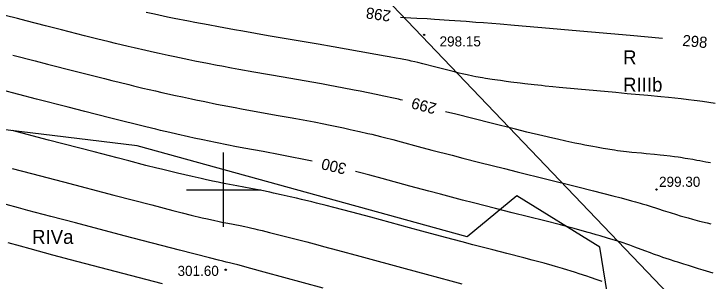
# Model space of a CAD drawing. Extents: x 7477803 to 7478145, y 5500698 to 5500984.
# Drawn here: x 7477935.87 to 7477982.63, y 5500843.86 to 5500861.83 of the extents above; entities that cross this region are included whole.
import ezdxf

# ---------------------------------------------------------------- set-up
doc = ezdxf.new("R2010")
doc.units = 0
for name, color, linetype in [('gr_klasy', 7, 'Continuous'), ('opis_klasy', 7, 'Continuous'), ('opis_uzytek', 7, 'Continuous'), ('pkt_wys', 7, 'Continuous'), ('robocza49', 7, 'Continuous'), ('uwagi_projektanci', 7, 'Continuous'), ('warst_ciagla', 7, 'Continuous'), ('warst_opis', 7, 'Continuous'), ('warst_pogrub', 7, 'Continuous'), ('warst_przeryw', 7, 'Continuous')]:
    doc.layers.add(name, color=color, linetype=linetype)

# ---------------------------------------------------------------- blocks, each defined once
blk = doc.blocks.new('801_3')
at = {"layer": 'pkt_wys'}
blk.add_circle((0, 0), 0.045, dxfattribs=at)
blk.add_circle((0, 0), 0.045, dxfattribs=at)

msp = doc.modelspace()

# ---------------------------------------------------------------- linework, layer by layer
at = {"layer": 'gr_klasy'}
msp.add_lwpolyline([(7477980.49, 5500842.45), (7477927.08, 5500898.2)], dxfattribs=at)
at = {"layer": 'robocza49'}
for p, q in [((7477950, 5500847.5), (7477950, 5500852.5)), ((7477947.5, 5500850), (7477952.5, 5500850))]:
    msp.add_line(p, q, dxfattribs=at)
at = {"layer": 'uwagi_projektanci'}
msp.add_lwpolyline([(7477973.16, 5500821.11), (7477976.42, 5500829.04), (7477976.7, 5500837.68), (7477975.34, 5500846.14), (7477969.75, 5500849.6), (7477966.4, 5500846.83), (7477944.18, 5500852.96), (7477931.39, 5500854.5), (7477929.49, 5500844.63), (7477930.21, 5500832.13), (7477946.85, 5500819.35), (7477963.16, 5500817.62)], close=True, dxfattribs=at)
at = {"layer": 'warst_ciagla'}
for points in [[(7477962.053, 5500856.021), (7477961.903, 5500856.06), (7477961.769, 5500856.091), (7477961.43, 5500856.167), (7477960.782, 5500856.306), (7477960.283, 5500856.409), (7477959.206, 5500856.626), (7477958.798, 5500856.706), (7477957.983, 5500856.862), (7477957.158, 5500857.015), (7477956.596, 5500857.117), (7477955.423, 5500857.325), (7477954.008, 5500857.571), (7477952.028, 5500857.917), (7477951.03, 5500858.095), (7477950.536, 5500858.186), (7477949.883, 5500858.307), (7477949.559, 5500858.369), (7477948.916, 5500858.493), (7477948.069, 5500858.66), (7477947.65, 5500858.745), (7477946.718, 5500858.937), (7477946.258, 5500859.035), (7477945.65, 5500859.166), (7477945.348, 5500859.232), (7477944.75, 5500859.365), (7477943.964, 5500859.544), (7477943.575, 5500859.635), (7477942.71, 5500859.841), (7477942.284, 5500859.946), (7477941.445, 5500860.155), (7477940.628, 5500860.363), (7477939.079, 5500860.762), (7477938.008, 5500861.036), (7477936.707, 5500861.365), (7477936.11, 5500861.514), (7477935.284, 5500861.717)], [(7477979.551, 5500860.184), (7477977.385, 5500860.377), (7477973.477, 5500860.719), (7477971.948, 5500860.851), (7477969.599, 5500861.05), (7477968.63, 5500861.13), (7477967.495, 5500861.221), (7477966.995, 5500861.26), (7477966.325, 5500861.311), (7477965.197, 5500861.392), (7477964.208, 5500861.457), (7477963.714, 5500861.488), (7477963.003, 5500861.528), (7477962.601, 5500861.548), (7477961.907, 5500861.577)], [(7477982.8, 5500851.807), (7477982.478, 5500851.868), (7477982.073, 5500851.942), (7477981.88, 5500851.977), (7477981.603, 5500852.026), (7477981.257, 5500852.085), (7477981.094, 5500852.112), (7477980.78, 5500852.161), (7477980.622, 5500852.184), (7477980.368, 5500852.219), (7477980.082, 5500852.255), (7477979.65, 5500852.305), (7477979.411, 5500852.331), (7477979.025, 5500852.371), (7477978.457, 5500852.426), (7477978.151, 5500852.455), (7477977.488, 5500852.518), (7477977.126, 5500852.556), (7477976.737, 5500852.603), (7477976.532, 5500852.63), (7477976.319, 5500852.66), (7477976.023, 5500852.705), (7477975.87, 5500852.729), (7477975.553, 5500852.782), (7477975.108, 5500852.86), (7477974.877, 5500852.903), (7477974.333, 5500853.008), (7477974.05, 5500853.065), (7477973.66, 5500853.145), (7477973.459, 5500853.187), (7477973.048, 5500853.276), (7477972.479, 5500853.402), (7477972.184, 5500853.468), (7477971.5, 5500853.627), (7477970.414, 5500853.886), (7477969.648, 5500854.073), (7477968.013, 5500854.48), (7477965.63, 5500855.08), (7477964.953, 5500855.252)], [(7477935.745, 5500851.437), (7477937.058, 5500851.091), (7477939.219, 5500850.527), (7477942.613, 5500849.644), (7477945.163, 5500848.98), (7477946.574, 5500848.614), (7477947.21, 5500848.452), (7477947.809, 5500848.302), (7477948.555, 5500848.123), (7477948.904, 5500848.042), (7477949.399, 5500847.931), (7477949.607, 5500847.886), (7477949.875, 5500847.83), (7477950.004, 5500847.803), (7477950.284, 5500847.747), (7477951.109, 5500847.59), (7477951.436, 5500847.522), (7477951.619, 5500847.483), (7477951.818, 5500847.438), (7477952.108, 5500847.372), (7477952.264, 5500847.335), (7477952.597, 5500847.255), (7477953.086, 5500847.136), (7477953.35, 5500847.07), (7477953.989, 5500846.909), (7477955.069, 5500846.63), (7477955.595, 5500846.492), (7477956.342, 5500846.294), (7477956.734, 5500846.189), (7477957.664, 5500845.94), (7477959.163, 5500845.534), (7477962.233, 5500844.699), (7477963.635, 5500844.318), (7477965.304, 5500843.867), (7477966.053, 5500843.666)], [(7477945.889, 5500843.669), (7477944.234, 5500844.107), (7477943.292, 5500844.355), (7477940.121, 5500845.184), (7477938.503, 5500845.611), (7477936.969, 5500846.022), (7477936.319, 5500846.197), (7477935.483, 5500846.426)]]:
    msp.add_lwpolyline(points, dxfattribs=at)
at = {"layer": 'warst_pogrub'}
for points in [[(7477955.964, 5500851.917), (7477955.18, 5500852.077), (7477954.696, 5500852.174), (7477953.812, 5500852.347), (7477952.66, 5500852.565), (7477951.353, 5500852.806), (7477950.755, 5500852.918), (7477950.317, 5500853.002), (7477949.455, 5500853.174), (7477948.598, 5500853.353), (7477948.022, 5500853.478), (7477947.634, 5500853.564), (7477946.839, 5500853.743), (7477946.378, 5500853.85), (7477945.748, 5500853.997), (7477945.426, 5500854.073), (7477944.768, 5500854.231), (7477943.862, 5500854.451), (7477943.397, 5500854.566), (7477942.321, 5500854.835), (7477940.645, 5500855.262), (7477939.523, 5500855.552), (7477937.398, 5500856.105), (7477933.804, 5500857.043)], [(7477982.963, 5500844.395), (7477982.3, 5500844.594), (7477981.984, 5500844.691), (7477981.312, 5500844.898), (7477980.996, 5500844.997), (7477980.595, 5500845.124), (7477980.403, 5500845.186), (7477980.037, 5500845.305), (7477979.586, 5500845.455), (7477979.376, 5500845.526), (7477978.943, 5500845.678), (7477978.745, 5500845.749), (7477978.381, 5500845.885), (7477977.704, 5500846.14), (7477977.353, 5500846.268), (7477977.166, 5500846.333), (7477976.903, 5500846.422), (7477976.767, 5500846.467), (7477976.481, 5500846.56), (7477976.077, 5500846.686), (7477975.865, 5500846.751), (7477975.363, 5500846.901), (7477975.099, 5500846.977), (7477974.734, 5500847.081), (7477974.545, 5500847.134), (7477974.157, 5500847.242), (7477973.616, 5500847.389), (7477973.335, 5500847.464), (7477972.679, 5500847.636), (7477971.634, 5500847.903), (7477969.424, 5500848.459), (7477968.308, 5500848.741), (7477966.83, 5500849.121), (7477966.094, 5500849.312), (7477964.606, 5500849.702), (7477963.821, 5500849.911), (7477962.543, 5500850.254), (7477960.686, 5500850.756), (7477959.838, 5500850.983), (7477959.146, 5500851.163), (7477958.884, 5500851.228)]]:
    msp.add_lwpolyline(points, dxfattribs=at)
at = {"layer": 'warst_przeryw'}
for points in [[(7477983.098, 5500855.792), (7477982.259, 5500855.928), (7477981.902, 5500855.982), (7477981.697, 5500856.01), (7477981.319, 5500856.057), (7477980.82, 5500856.113), (7477979.957, 5500856.202), (7477979.441, 5500856.253), (7477978.561, 5500856.337), (7477977.189, 5500856.464), (7477976.418, 5500856.534), (7477973.867, 5500856.763), (7477972.591, 5500856.884), (7477972.184, 5500856.924), (7477971.659, 5500856.978), (7477971.404, 5500857.005), (7477970.909, 5500857.059), (7477970.281, 5500857.13), (7477969.98, 5500857.166), (7477969.335, 5500857.246), (7477969.03, 5500857.285), (7477968.64, 5500857.339), (7477968.453, 5500857.365), (7477968.094, 5500857.418), (7477967.645, 5500857.489), (7477967.435, 5500857.524), (7477966.993, 5500857.603), (7477966.789, 5500857.643), (7477966.412, 5500857.721), (7477966.069, 5500857.799), (7477965.856, 5500857.849), (7477965.458, 5500857.947), (7477964.302, 5500858.239), (7477963.418, 5500858.469), (7477963.085, 5500858.555), (7477962.887, 5500858.603), (7477962.639, 5500858.658), (7477962.49, 5500858.689), (7477961.923, 5500858.801), (7477961.614, 5500858.86), (7477961.145, 5500858.947), (7477960.886, 5500858.995), (7477960.247, 5500859.11), (7477959.137, 5500859.307), (7477957.375, 5500859.614), (7477956.373, 5500859.786), (7477953.009, 5500860.362), (7477951.289, 5500860.663), (7477950.733, 5500860.763), (7477950.008, 5500860.894), (7477949.653, 5500860.959), (7477948.957, 5500861.088), (7477948.061, 5500861.258), (7477947.625, 5500861.342), (7477946.678, 5500861.529), (7477946.22, 5500861.621), (7477945.628, 5500861.743), (7477945.339, 5500861.803), (7477944.776, 5500861.923)], [(7477935.801, 5500859.063), (7477937.298, 5500858.677), (7477938.142, 5500858.459), (7477939.997, 5500857.978), (7477940.976, 5500857.726), (7477941.967, 5500857.476), (7477942.462, 5500857.352), (7477942.953, 5500857.231), (7477943.603, 5500857.073), (7477943.926, 5500856.996), (7477944.566, 5500856.844), (7477945.41, 5500856.648), (7477945.828, 5500856.553), (7477946.758, 5500856.345), (7477947.218, 5500856.245), (7477947.826, 5500856.115), (7477948.128, 5500856.052), (7477948.726, 5500855.928), (7477949.514, 5500855.769), (7477949.904, 5500855.693), (7477950.771, 5500855.527), (7477951.2, 5500855.448), (7477952.045, 5500855.295), (7477953.683, 5500855.006), (7477954.472, 5500854.865), (7477954.858, 5500854.794), (7477955.364, 5500854.701), (7477955.613, 5500854.654), (7477956.104, 5500854.56), (7477956.743, 5500854.434), (7477957.056, 5500854.371), (7477957.744, 5500854.23), (7477958.079, 5500854.159), (7477958.518, 5500854.064), (7477958.733, 5500854.017), (7477959.157, 5500853.922), (7477959.705, 5500853.795), (7477959.973, 5500853.732), (7477960.559, 5500853.589), (7477960.844, 5500853.518), (7477961.403, 5500853.374), (7477961.958, 5500853.228), (7477963.103, 5500852.921), (7477964.034, 5500852.675), (7477965.389, 5500852.322), (7477966.114, 5500852.134), (7477967.263, 5500851.841), (7477968.908, 5500851.425), (7477969.779, 5500851.206), (7477973.768, 5500850.211), (7477974.915, 5500849.922), (7477976.216, 5500849.59), (7477976.77, 5500849.447), (7477977.478, 5500849.26), (7477977.745, 5500849.188), (7477978.058, 5500849.103), (7477978.194, 5500849.064), (7477978.455, 5500848.989), (7477978.735, 5500848.902), (7477978.87, 5500848.856), (7477979.096, 5500848.775), (7477979.287, 5500848.708), (7477979.596, 5500848.607), (7477979.773, 5500848.552), (7477980.067, 5500848.461), (7477980.511, 5500848.329), (7477980.757, 5500848.257), (7477981.293, 5500848.104), (7477981.586, 5500848.024), (7477982.058, 5500847.898), (7477982.57, 5500847.769), (7477982.811, 5500847.71)], [(7477975.493, 5500843.827), (7477975.155, 5500843.948), (7477974.7, 5500844.106), (7477974.472, 5500844.184), (7477973.956, 5500844.354), (7477973.697, 5500844.438), (7477973.35, 5500844.547), (7477973.175, 5500844.601), (7477972.826, 5500844.707), (7477972.357, 5500844.845), (7477972.121, 5500844.913), (7477971.589, 5500845.061), (7477971.322, 5500845.133), (7477970.781, 5500845.275), (7477970.229, 5500845.417), (7477969.069, 5500845.711), (7477968.132, 5500845.951), (7477966.787, 5500846.301), (7477966.073, 5500846.489), (7477964.951, 5500846.787), (7477963.36, 5500847.213), (7477962.523, 5500847.44), (7477959.91, 5500848.148), (7477958.629, 5500848.49), (7477957.42, 5500848.806), (7477956.908, 5500848.937), (7477956.25, 5500849.102), (7477955.932, 5500849.181), (7477955.241, 5500849.349), (7477954.908, 5500849.428), (7477954.479, 5500849.528), (7477954.271, 5500849.576), (7477953.865, 5500849.668), (7477953.349, 5500849.781), (7477953.101, 5500849.834), (7477952.57, 5500849.943), (7477952.317, 5500849.993), (7477951.831, 5500850.086), (7477950.887, 5500850.26), (7477950.401, 5500850.352), (7477950.148, 5500850.402), (7477949.8, 5500850.472), (7477949.622, 5500850.509), (7477949.255, 5500850.586), (7477948.746, 5500850.696), (7477948.483, 5500850.755), (7477947.871, 5500850.893), (7477946.9, 5500851.12), (7477946.448, 5500851.228), (7477945.825, 5500851.379), (7477945.505, 5500851.458), (7477944.765, 5500851.643), (7477943.609, 5500851.938), (7477942.825, 5500852.141), (7477941.281, 5500852.542), (7477938.209, 5500853.343), (7477935.746, 5500853.985)], [(7477956.699, 5500843.391), (7477952.737, 5500844.468), (7477951.837, 5500844.711), (7477950.964, 5500844.944), (7477950.668, 5500845.022), (7477950.387, 5500845.093), (7477950.28, 5500845.119), (7477950.166, 5500845.142), (7477949.936, 5500845.192), (7477949.654, 5500845.26), (7477949.046, 5500845.417), (7477947.018, 5500845.945), (7477943.297, 5500846.912), (7477940.018, 5500847.766), (7477938.361, 5500848.201), (7477936.817, 5500848.611), (7477936.173, 5500848.784), (7477935.353, 5500849.005)]]:
    msp.add_lwpolyline(points, dxfattribs=at)

# ---------------------------------------------------------------- block references
at = {"layer": 'pkt_wys', "rotation": 0.0626175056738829}
for p in [(7477963.506, 5500860.416), (7477979.157, 5500850.013), (7477950.143, 5500844.621)]:
    msp.add_blockref('801_3', p, dxfattribs=at)

# ---------------------------------------------------------------- texts
at = {"layer": 'opis_klasy'}
for s, p in [('RIIIb', (7477976.9, 5500856.6)), ('RIVa', (7477937.091, 5500846.362))]:
    msp.add_text(s, height=0.94, dxfattribs=at).set_placement(p)
at = {"layer": 'opis_uzytek'}
msp.add_text('R', height=0.94, dxfattribs=at).set_placement((7477976.9, 5500858.44))
at = {"layer": 'pkt_wys'}
for s, p in [('298.15', (7477964.544, 5500859.64)), ('299.30', (7477979.326, 5500850.197)), ('301.60', (7477946.894, 5500844.204))]:
    msp.add_text(s, height=0.68, rotation=0.0626, dxfattribs=at).set_placement(p)
at = {"layer": 'warst_opis'}
for s, rotation, p in [('298', 171.8639, (7477961.303, 5500862.042)), ('298', 354.5137, (7477980.878, 5500859.685)), ('299', 165.151, (7477964.392, 5500855.789)), ('300', 166.7417, (7477958.323, 5500851.746))]:
    msp.add_text(s, height=0.75, rotation=rotation, dxfattribs=at).set_placement(p)

doc.saveas('drawing.dxf')
